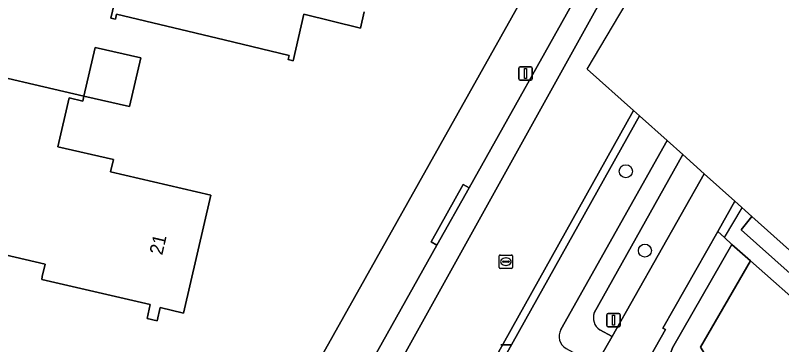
# Model space of a CAD drawing. Extents: x 162184 to 163154, y 385507 to 386516.
# Drawn here: x 162744.8 to 162802.1, y 385930.2 to 385954.9 of the extents above; entities that cross this region are included whole.
import ezdxf

# ---------------------------------------------------------------- set-up
doc = ezdxf.new("R2010")
doc.units = 0
for name, color, linetype in [('IMGEO_Boom', 7, 'Continuous'), ('IMGEO_Erf', 7, 'Continuous'), ('IMGEO_Fietspad_gesloten', 7, 'Continuous'), ('IMGEO_Greppel_droge_sloot', 7, 'Continuous'), ('IMGEO_Groenvoorziening', 7, 'Continuous'), ('IMGEO_Hek', 7, 'Continuous'), ('IMGEO_Lichtmast', 7, 'Continuous'), ('IMGEO_Loofbos', 7, 'Continuous'), ('IMGEO_Pand', 7, 'Continuous'), ('IMGEO_Pand_nummerreeks', 7, 'Continuous'), ('IMGEO_Parkeervlak_open', 7, 'Continuous'), ('IMGEO_Rijbaan_lokaal_gesloten', 7, 'Continuous'), ('IMGEO_Rioolput', 7, 'Continuous'), ('IMGEO_Voetpad_open', 7, 'Continuous'), ('IMGEO_Waterloop', 7, 'Continuous')]:
    doc.layers.add(name, color=color, linetype=linetype)

msp = doc.modelspace()

# ---------------------------------------------------------------- linework, layer by layer
at = {"layer": 'IMGEO_Boom'}
for centre in [(162790.469, 385943.235), (162791.897, 385937.29)]:
    msp.add_circle(centre, 0.489, dxfattribs=at)
at = {"layer": 'IMGEO_Erf'}
for points in [[(162753.719, 385904.451), (162756.813, 385909.97), (162784.294, 385959.028), (162784.82, 385960.452)], [(162770.882, 385955.18), (162770.6, 385953.963), (162766.368, 385955.013), (162765.564, 385951.507), (162765.182, 385951.599), (162765.256, 385951.908), (162760.395, 385953.076), (162752.351, 385955.009), (162752.26, 385954.631), (162751.92, 385954.712), (162752.324, 385956.394)], [(162740.473, 385951.068), (162749.906, 385948.874), (162749.816, 385948.488), (162748.79, 385948.726), (162747.941, 385945.076), (162752.108, 385944.107), (162751.898, 385943.202), (162759.41, 385941.455), (162757.355, 385932.617), (162755.607, 385933.023), (162755.375, 385932.023), (162754.629, 385932.197), (162754.873, 385933.246), (162750.003, 385934.379), (162746.742, 385935.137), (162746.79, 385935.343), (162747.006, 385936.27), (162742.479, 385937.323)]]:
    msp.add_lwpolyline(points, dxfattribs=at)
msp.add_lwpolyline([(162749.906, 385948.874), (162750.754, 385952.519), (162754.175, 385951.724), (162753.327, 385948.078)], close=True, dxfattribs=at)
at = {"layer": 'IMGEO_Fietspad_gesloten'}
msp.add_lwpolyline([(162796.344, 385943.039), (162789.455, 385930.858), (162788.232, 385928.737), (162771.467, 385898.628), (162770.754, 385897.494), (162770.665, 385897.33), (162768.38, 385893.136), (162768.075, 385892.55), (162765.221, 385887.388), (162731.272, 385826.705), (162730.336, 385825.035), (162733.132, 385823.472), (162733.264, 385823.709), (162792.26, 385929.313), (162793.432, 385931.382), (162793.24, 385931.472), (162797.351, 385938.722), (162798.636, 385940.988), (162798.636, 385940.988)], close=True, dxfattribs=at)
at = {"layer": 'IMGEO_Greppel_droge_sloot'}
for points in [[(162799.788, 385936.534), (162798.412, 385937.754), (162793.953, 385930.01), (162793.845, 385929.652), (162794.957, 385928.054), (162795.636, 385927.078), (162797.478, 385924.43)], [(162799, 385925.391), (162796.054, 385930.055), (162799.788, 385936.534)]]:
    msp.add_lwpolyline(points, dxfattribs=at)
at = {"layer": 'IMGEO_Groenvoorziening'}
for points in [[(162793.554, 385945.535), (162791.489, 385947.382), (162791.489, 385947.382), (162764.894, 385899.765)], [(162785.613, 385931.381), (162793.554, 385945.534), (162793.554, 385945.535)], [(162796.344, 385943.039), (162794.733, 385944.48), (162788.108, 385932.629)], [(162788.511, 385931.362), (162789.455, 385930.858), (162796.344, 385943.039)], [(162798.412, 385937.754), (162797.856, 385938.275), (162797.351, 385938.722), (162793.24, 385931.472), (162793.432, 385931.382), (162792.26, 385929.313), (162793.178, 385928.805)], [(162793.594, 385927.452), (162791.277, 385923.307), (162791.871, 385922.427), (162794.957, 385928.054), (162793.845, 385929.652), (162793.953, 385930.01), (162798.412, 385937.754)], [(162884.908, 385861.205), (162853.996, 385888.572), (162799.788, 385936.534), (162796.054, 385930.055), (162799, 385925.391)]]:
    msp.add_lwpolyline(points, dxfattribs=at)
for centre, radius, start, end in [((162789.1, 385932.247), 1.063, 158.95222, 236.33683), ((162786.531, 385930.865), 1.053, 150.67446, 239.32375)]:
    msp.add_arc(centre, radius, start, end, dxfattribs=at)
at = {"layer": 'IMGEO_Hek'}
for points in [[(162797.856, 385938.275), (162799.185, 385940.497)], [(162797.351, 385938.722), (162797.856, 385938.275)], [(162797.856, 385938.275), (162798.412, 385937.754)], [(162798.412, 385937.754), (162799.788, 385936.534)], [(162799.788, 385936.534), (162853.996, 385888.572)]]:
    msp.add_lwpolyline(points, dxfattribs=at)
at = {"layer": 'IMGEO_Lichtmast'}
for p, q in [((162782.466, 385950.163), (162782.466, 385950.963)), ((162782.466, 385950.963), (162782.466, 385950.163)), ((162782.566, 385951.063), (162783.356, 385951.063)), ((162783.356, 385951.063), (162782.566, 385951.063)), ((162783.456, 385950.963), (162783.456, 385950.163)), ((162783.456, 385950.163), (162783.456, 385950.963)), ((162783.356, 385950.063), (162782.566, 385950.063)), ((162782.566, 385950.063), (162783.356, 385950.063)), ((162789.047, 385931.683), (162789.047, 385932.483)), ((162789.047, 385932.483), (162789.047, 385931.683)), ((162789.147, 385932.583), (162789.937, 385932.583)), ((162789.937, 385932.583), (162789.147, 385932.583)), ((162790.037, 385932.483), (162790.037, 385931.683)), ((162790.037, 385931.683), (162790.037, 385932.483)), ((162789.937, 385931.583), (162789.147, 385931.583)), ((162789.147, 385931.583), (162789.937, 385931.583)), ((162781.11, 385930.245), (162781.9, 385930.245)), ((162781.9, 385930.245), (162781.11, 385930.245))]:
    msp.add_line(p, q, dxfattribs=at)
for points in [[(162782.886, 385950.938), (162783.036, 385950.938), (162783.036, 385950.188), (162782.886, 385950.188), (162782.886, 385950.938)], [(162789.467, 385932.458), (162789.617, 385932.458), (162789.617, 385931.708), (162789.467, 385931.708), (162789.467, 385932.458)]]:
    msp.add_lwpolyline(points, dxfattribs=at)
for centre, start, end in [((162782.566, 385950.963), 90, 180), ((162782.566, 385950.963), 90, 180), ((162783.356, 385950.963), 0, 90), ((162783.356, 385950.963), 360, 90), ((162782.566, 385950.163), 180, 270), ((162782.566, 385950.163), 180, 270), ((162783.356, 385950.163), 270, 0), ((162783.356, 385950.163), 270, 0), ((162789.147, 385932.483), 90, 180), ((162789.147, 385932.483), 90, 180), ((162789.937, 385932.483), 0, 90), ((162789.937, 385932.483), 360, 90), ((162789.147, 385931.683), 180, 270), ((162789.147, 385931.683), 180, 270), ((162789.937, 385931.683), 270, 0), ((162789.937, 385931.683), 270, 0)]:
    msp.add_arc(centre, 0.1, start, end, dxfattribs=at)
at = {"layer": 'IMGEO_Loofbos'}
msp.add_lwpolyline([(162799.908, 385939.85), (162798.636, 385940.988), (162798.636, 385940.988), (162797.351, 385938.722), (162797.856, 385938.275), (162798.412, 385937.754), (162799.788, 385936.534), (162853.996, 385888.572), (162855.514, 385889.941), (162855.604, 385890.022), (162855.128, 385890.447), (162854.648, 385890.876), (162854.648, 385890.876), (162854.574, 385890.793), (162853.869, 385890.001), (162799.09, 385938.845), (162799.908, 385939.85), (162799.908, 385939.85)], dxfattribs=at)
at = {"layer": 'IMGEO_Pand'}
msp.add_lwpolyline([(162752.324, 385956.394), (162751.92, 385954.712), (162752.26, 385954.631), (162752.351, 385955.009), (162760.395, 385953.076), (162765.256, 385951.908), (162765.182, 385951.599), (162765.564, 385951.507), (162766.368, 385955.013), (162770.6, 385953.963), (162770.882, 385955.18)], dxfattribs=at)
for points in [[(162749.906, 385948.874), (162753.327, 385948.078), (162754.175, 385951.724), (162750.754, 385952.519)], [(162759.41, 385941.455), (162751.898, 385943.202), (162752.108, 385944.107), (162747.941, 385945.076), (162748.79, 385948.726), (162749.816, 385948.488), (162749.906, 385948.874), (162740.473, 385951.068), (162739.713, 385947.791), (162739.083, 385945.073), (162739.184, 385945.05), (162744.014, 385943.927), (162742.479, 385937.323), (162747.006, 385936.27), (162746.79, 385935.343), (162746.742, 385935.137), (162750.003, 385934.379), (162754.873, 385933.246), (162754.629, 385932.197), (162755.375, 385932.023), (162755.607, 385933.023), (162757.355, 385932.617)]]:
    msp.add_lwpolyline(points, close=True, dxfattribs=at)
at = {"layer": 'IMGEO_Parkeervlak_open'}
for points in [[(162759.651, 385903.858), (162790.338, 385959.176)], [(162787.291, 385957.303), (162778.733, 385942.004), (162776.332, 385937.699), (162767.833, 385922.549), (162767.454, 385921.856), (162765.324, 385918.074), (162759.499, 385907.651)]]:
    msp.add_lwpolyline(points, dxfattribs=at)
at = {"layer": 'IMGEO_Rijbaan_lokaal_gesloten'}
for points in [[(162791.04, 385947.784), (162787.585, 385950.875), (162799.324, 385970.723), (162850.366, 386057.018), (162849.489, 386057.571), (162833.198, 386030.106), (162813.897, 385998.547), (162805.153, 385983.867), (162803.185, 385980.679), (162802.155, 385979.031), (162800.248, 385975.981), (162790.92, 385961.049)], [(162790.338, 385959.176), (162759.651, 385903.858), (162759.564, 385903.659), (162764.82, 385900.836), (162774.27, 385917.746), (162791.04, 385947.784)]]:
    msp.add_lwpolyline(points, dxfattribs=at)
at = {"layer": 'IMGEO_Rioolput'}
for p, q in [((162780.99, 385936.037), (162780.99, 385936.889)), ((162781.065, 385936.963), (162781.917, 385936.963)), ((162781.991, 385936.889), (162781.991, 385936.037)), ((162781.249, 385936.457), (162781.249, 385936.469)), ((162781.687, 385936.42), (162781.289, 385936.42)), ((162781.292, 385936.506), (162781.69, 385936.506)), ((162781.478, 385936.743), (162781.503, 385936.743)), ((162781.733, 385936.469), (162781.733, 385936.457)), ((162781.917, 385935.963), (162781.065, 385935.963)), ((162781.501, 385936.183), (162781.476, 385936.183))]:
    msp.add_line(p, q, dxfattribs=at)
for points in [[(162780.99, 385936.037), (162780.99, 385936.889)], [(162781.065, 385936.963), (162781.917, 385936.963)], [(162781.991, 385936.889), (162781.991, 385936.037)], [(162781.917, 385935.963), (162781.065, 385935.963)]]:
    msp.add_lwpolyline(points, dxfattribs=at)
for centre, radius, start, end in [((162781.067, 385936.887), 0.0765, 91.55205, 178.44795), ((162781.067, 385936.887), 0.0765, 91.55205, 178.44795), ((162781.915, 385936.887), 0.0765, 1.55205, 88.44795), ((162781.915, 385936.887), 0.0765, 1.55205, 88.44795), ((162781.289, 385936.466), 0.0403, 85.87752, 175.75265), ((162781.286, 385936.456), 0.0366, 178.93798, 274.71019), ((162781.69, 385936.463), 0.043, 264.86636, 352.45326), ((162781.694, 385936.468), 0.0386, 1.73085, 96.63898), ((162781.067, 385936.039), 0.0765, 181.55205, 268.44795), ((162781.067, 385936.039), 0.0765, 181.55205, 268.44795), ((162781.915, 385936.039), 0.0765, 271.55205, 358.44795), ((162781.915, 385936.039), 0.0765, 271.55205, 358.44795)]:
    msp.add_arc(centre, radius, start, end, dxfattribs=at)
for centre, major_axis, ratio, start_param, end_param in [((162781.477, 385936.463), (-0.387, 0.002), 0.722429, 4.712389, 7.853982), ((162781.502, 385936.463), (-0.39, 0.002), 0.717154, 1.570796, 4.712389)]:
    msp.add_ellipse(centre, major_axis=major_axis, ratio=ratio, start_param=start_param, end_param=end_param, dxfattribs=at)
at = {"layer": 'IMGEO_Voetpad_open'}
for points in [[(162789.557, 385964.286), (162784.294, 385959.028), (162756.813, 385909.97), (162753.719, 385904.451), (162753.237, 385899.545)], [(162776.332, 385937.699), (162775.896, 385937.942), (162778.297, 385942.247), (162778.733, 385942.004), (162787.291, 385957.303)], [(162791.489, 385947.382), (162791.04, 385947.784), (162774.27, 385917.746), (162764.82, 385900.836), (162762.86, 385897.299), (162767.318, 385896.262), (162767.754, 385898.17), (162765.798, 385898.604)], [(162764.894, 385899.765), (162791.489, 385947.382), (162791.489, 385947.382)], [(162793.554, 385945.535), (162793.554, 385945.534), (162785.613, 385931.381)], [(162788.108, 385932.629), (162794.733, 385944.48), (162793.554, 385945.535)], [(162759.499, 385907.651), (162765.324, 385918.074), (162764.889, 385918.319), (162767.019, 385922.101), (162767.454, 385921.856), (162767.833, 385922.549), (162776.332, 385937.699)], [(162785.994, 385929.959), (162788.232, 385928.737), (162789.455, 385930.858), (162788.511, 385931.362)]]:
    msp.add_lwpolyline(points, dxfattribs=at)
msp.add_lwpolyline([(162776.332, 385937.699), (162778.733, 385942.004), (162778.297, 385942.247), (162775.896, 385937.942)], close=True, dxfattribs=at)
for centre, radius, start, end in [((162789.1, 385932.247), 1.063, 158.95222, 236.33683), ((162786.531, 385930.865), 1.053, 150.67446, 239.32375)]:
    msp.add_arc(centre, radius, start, end, dxfattribs=at)
at = {"layer": 'IMGEO_Waterloop'}
msp.add_lwpolyline([(162799.908, 385939.85), (162799.908, 385939.85), (162799.09, 385938.845), (162853.869, 385890.001), (162854.574, 385890.793), (162854.648, 385890.876), (162854.648, 385890.876)], close=True, dxfattribs=at)

# ---------------------------------------------------------------- texts
at = {"layer": 'IMGEO_Pand_nummerreeks'}
msp.add_text('21', height=1, rotation=76.90812, dxfattribs=at).set_placement((162755.766, 385936.912))

doc.saveas('drawing.dxf')
